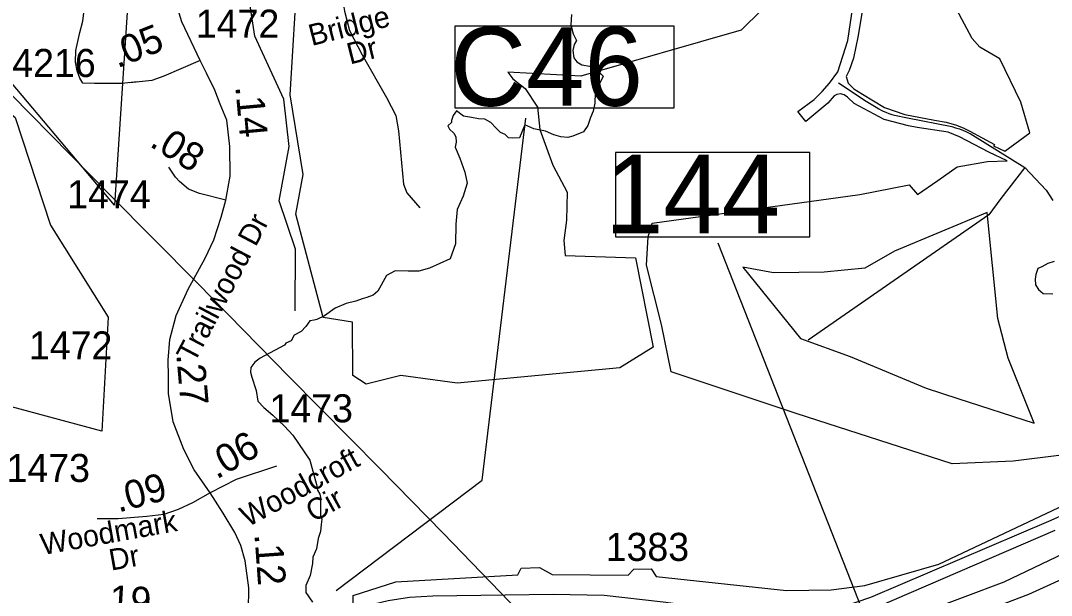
# Model space of a CAD drawing. Extents: x 1662474 to 1856135, y 779280 to 917889.
# Drawn here: x 1734360 to 1738952, y 815204 to 817764 of the extents above; entities that cross this region are included whole.
import ezdxf

# ---------------------------------------------------------------- set-up
doc = ezdxf.new("R2010")
doc.units = 0
for name, color, linetype in [('Exist Boundary Political City Limit New', 7, 'Continuous'), ('Exist Boundary Political City Limit New Hole', 7, 'Continuous'), ('Exist Hydrographic Creek Single Shore', 7, 'Continuous'), ('Exist Hydrographic Misc Water Feature', 7, 'Continuous'), ('Exist Hydrographic Pond Under 1500 Sq Ft', 7, 'Continuous'), ('Exist Road Non-System Type 51', 7, 'Continuous'), ('Exist Road Primary Interstate Divided Center Attributed', 7, 'Continuous'), ('Exist Road Primary Interstate Structure Standard Bridge Number Label', 7, 'Continuous'), ('Exist Road Secondary Mileage Hundredths English Label', 7, 'Continuous'), ('Exist Road Secondary Mileage Tenths English Label', 7, 'Continuous'), ('Exist Road Secondary Structure Culvert Number Label', 7, 'Continuous'), ('Exist Road Secondary Type 51 Attributed', 7, 'Continuous'), ('Exist Road Secondary Type 51 Divided Attributed', 7, 'Continuous'), ('Exist Road Secondary Type 51 Label', 7, 'Continuous'), ('Exist Road Secondary Type 51 Number Label', 7, 'Continuous'), ('Exist Utilities Electrical Transmission Line', 7, 'Continuous'), ('Map Preparation Boundary City Limit Buffer Line', 7, 'Continuous')]:
    doc.layers.add(name, color=color, linetype=linetype)

msp = doc.modelspace()

# ---------------------------------------------------------------- linework, layer by layer
at = {"layer": 'Exist Boundary Political City Limit New'}
for points in [[(1737258, 816199.6), (1737215.6, 816409.8), (1737148.2, 816675.2), (1737156.2, 816801.5), (1737173.4, 816862.2), (1738098.9, 816990.2), (1738319.2, 817032.5), (1738355.9, 816989.8), (1738445.6, 817052.4), (1738532.2, 817112.9), (1738667.8, 817136.5), (1738754.5, 817139.6), (1738672.8, 817178.1), (1738542.8, 817246.1), (1738493, 817267), (1738353.5, 817288), (1738316.1, 817295.5), (1738206.8, 817323.9), (1738073.5, 817395), (1738043.2, 817423.9), (1738029.2, 817433.8), (1738012.8, 817437.9), (1737995.9, 817435.6), (1737984, 817429.5), (1737955.8, 817397.2), (1737858, 817315), (1737822.5, 817359.4), (1737895.9, 817412.8), (1737930.6, 817447.8), (1737964, 817486.2), (1738000.8, 817535.8), (1738046, 817674.9), (1738138.4, 818307.4)], [(1734853.5, 818096.1), (1734777.6, 816942.6), (1734222.4, 817599.6), (1734182.2, 817563.9), (1733876.4, 817911), (1733650.2, 817692.8), (1733677.5, 817669.1), (1733888.2, 817682.3), (1734135.6, 817604.8), (1734189.6, 817455.5), (1734334.8, 817332.5), (1734492.4, 816853.2), (1734749.8, 816443.2), (1734721.2, 815935.1), (1734202.4, 816075)], [(1737752.9, 817902.8), (1737570.5, 817721), (1736855.1, 817516.8), (1736530.5, 817535.1), (1736552.8, 817504.9), (1736607, 817462), (1736663.4, 817379.1), (1736672.8, 817278.6), (1736702.8, 817198.1), (1736730.4, 817119.8), (1736794.1, 816999.7), (1736791.8, 816875), (1736779.4, 816784.2), (1736785.8, 816717.8), (1737099.2, 816708), (1737178.2, 816309.8), (1737029.6, 816218.1), (1736304.2, 816149.6), (1736053.4, 816183.6), (1735899.9, 816145.2), (1735840, 816182.7), (1735838.9, 816420.2), (1735707.9, 816441.1), (1735585.9, 816902.7), (1735619.2, 817078.5), (1735560.4, 817433), (1735594.5, 817996.6)], [(1738985, 815827.5), (1738782, 815801.1), (1738510.5, 815789.9), (1737815.8, 816014.7), (1737258, 816199.6)], [(1739274.2, 815518.6), (1738740.8, 815262.4), (1738045.1, 815001.1), (1737646.8, 814853.8), (1736776.2, 814890.2), (1735839.5, 814929.4), (1735841, 815203.9), (1736032.2, 815264.5), (1736575.6, 815295.3), (1736590.2, 815325.6), (1736672, 815328.1), (1736727.9, 815297.3), (1737066.9, 815293.8), (1737091.5, 815319.9), (1737169.1, 815321.3), (1737192.1, 815287.6), (1737772, 815225.2), (1737971.2, 815227.9), (1738120.8, 815247.6), (1738450.1, 815343.3), (1739195.9, 815694.5)]]:
    msp.add_lwpolyline(points, dxfattribs=at)
at = {"layer": 'Exist Boundary Political City Limit New Hole'}
for points in [[(1738856.2, 817264.3), (1738816, 817401.5), (1738721.9, 817594.7), (1738633.5, 817645.3), (1738598.9, 817683.9), (1738380, 818098.1)], [(1738108.5, 817805.6), (1738091.2, 817697.3), (1738071.2, 817597.3), (1738051.2, 817541.8), (1738038, 817515.1), (1738046.1, 817484.9), (1738071.4, 817460.5), (1738111.1, 817436.1), (1738208.8, 817376.9), (1738298.6, 817345.5), (1738432, 817320.5), (1738484.1, 817311.2), (1738529.4, 817297.8), (1738562.1, 817284.7), (1738588.6, 817271.8), (1738698.2, 817211.6), (1738694.9, 817207), (1738744.8, 817182), (1738856.2, 817264.3)], [(1738713.2, 816437.9), (1738665.6, 816909.4), (1738253.6, 816736.6), (1738120.9, 816661.7), (1737939.8, 816643.6), (1737714, 816640.6), (1737577.8, 816665.4), (1737833.9, 816347.5), (1738055.6, 816267.6), (1738394.6, 816126.2), (1738535.2, 816081.1), (1738875.2, 815971.5), (1738760.2, 816260.9), (1738713.2, 816437.9)]]:
    msp.add_lwpolyline(points, dxfattribs=at)
at = {"layer": 'Exist Hydrographic Creek Single Shore'}
for points in [[(1736814.5, 817791.8), (1736810.6, 817745.8), (1736822.1, 817705.4), (1736837.1, 817675.8), (1736826, 817657.6), (1736819.8, 817630.6), (1736824.8, 817599.1), (1736838.4, 817581), (1736860.1, 817567.1), (1736894.5, 817561.3), (1736926, 817547.1), (1736955.8, 817516.7), (1736919, 817441.9), (1736917.6, 817396.8), (1736910.5, 817360.8), (1736899.5, 817333.2), (1736886.4, 817297), (1736867.2, 817269.4), (1736819.8, 817249.2), (1736798.2, 817243.5), (1736766.8, 817246.1), (1736735, 817256.1), (1736698.5, 817272.1), (1736646, 817282.8), (1736606.6, 817299.9), (1736582.2, 817242.2), (1736550.5, 817240.3), (1736534.2, 817242.4), (1736519, 817256.6), (1736497.8, 817266.3), (1736476.5, 817286.2), (1736455.2, 817310.7), (1736427.6, 817325.6), (1736400.4, 817326.1), (1736368.4, 817333), (1736333.4, 817338.5), (1736301.9, 817361.6), (1736286.4, 817341.4), (1736279.4, 817318.8), (1736278.9, 817310.1), (1736262.5, 817294.9), (1736271, 817281), (1736290.4, 817263.4), (1736299.2, 817246.1), (1736300.6, 817223), (1736296.1, 817200.4), (1736316.6, 817151.1), (1736338.6, 817089.7), (1736349.1, 817040.1), (1736331, 816981.6), (1736305, 816923.5), (1736298.5, 816857.1), (1736296.9, 816769.8), (1736273.6, 816702.6), (1736180.9, 816660.8), (1736134.5, 816647.7), (1736087, 816647.9), (1736029, 816649), (1735989.9, 816628.8), (1735951, 816558.4), (1735931, 816541.1), (1735902.1, 816531.1), (1735881.5, 816524.1), (1735853.9, 816515.1), (1735810.6, 816503.6)], [(1735810.6, 816503.6), (1735761.5, 816482.6), (1735713.2, 816448.5), (1735679.1, 816432.4), (1735667, 816430.4), (1735648.4, 816426.4), (1735630.2, 816401.8), (1735609.8, 816379.4), (1735578.2, 816363.4), (1735564.6, 816337.7), (1735542.1, 816327.8), (1735536, 816318.6), (1735427.6, 816260.3), (1735403.8, 816242.9), (1735384.9, 816219.6), (1735383.5, 816197.6), (1735390.1, 816175.5), (1735408.8, 816116.8), (1735417.1, 816069.5), (1735443.6, 816041.4), (1735484.1, 816007), (1735535, 815956.9), (1735573, 815917), (1735648.4, 815806.8), (1735677.8, 815697.3), (1735683.2, 815671.9), (1735693, 815655.1), (1735696.1, 815639.3), (1735695.6, 815559.2), (1735701.9, 815543.5), (1735699.2, 815518.8), (1735695.4, 815487.9), (1735685.6, 815457.1), (1735678, 815411.5), (1735661.8, 815374.2), (1735659.9, 815345.9), (1735650.2, 815292.3), (1735630.2, 815248), (1735630.2, 815216.2), (1735660.8, 815173.7)]]:
    msp.add_lwpolyline(points, dxfattribs=at)
at = {"layer": 'Exist Hydrographic Misc Water Feature'}
msp.add_lwpolyline([(1735582.6, 816470.9), (1735584.6, 816746.5), (1735511.6, 816961.3), (1735555.7, 817203.3), (1735532.7, 817413.9), (1735402.7, 817695.5), (1735362.8, 817955.7), (1735380.6, 818956.4), (1735357.6, 819140.7), (1735410.7, 819507.3), (1735404.6, 819714.2), (1735283, 820139.1)], dxfattribs=at)
at = {"layer": 'Exist Hydrographic Pond Under 1500 Sq Ft'}
msp.add_lwpolyline([(1738964.4, 816691.2), (1738936.8, 816682.7), (1738909.1, 816667.9), (1738892.1, 816659.4), (1738883.6, 816633.8), (1738879.3, 816612.6), (1738881.5, 816587.1), (1738894.2, 816565.8), (1738915.5, 816548.8), (1738958, 816546.7)], dxfattribs=at)
at = {"layer": 'Exist Road Non-System Type 51'}
for points in [[(1735772, 818036.1), (1735779.9, 817941.4), (1735803.2, 817805.9), (1735825, 817720.9), (1735881.1, 817612.2), (1735989.9, 817422.2), (1736031.4, 817340.9), (1736044.1, 817273.9), (1736065.6, 817035.1), (1736080.1, 816997), (1736138.1, 816930.4)], [(1734879.5, 817491.6), (1734811.4, 817483.9), (1734689.6, 817483.9), (1734637.4, 817486.2), (1734624, 817507.8), (1734612.4, 817539.8), (1734604, 817578.6), (1734606.1, 817630.9), (1734614.5, 817670.5), (1734624.2, 817710.9), (1734637.4, 817762.1), (1734647.9, 817848.2)], [(1738003.6, 817487.2), (1738127.6, 817404.9), (1738171.1, 817378.4), (1738183, 817371), (1738194.2, 817365), (1738203.4, 817361), (1738215.2, 817355.8), (1738228.6, 817350.5), (1738241.5, 817345.6), (1738253.4, 817342.4), (1738311.4, 817330.6), (1738508.4, 817292), (1738525.5, 817287), (1738542.2, 817282.4), (1738559.9, 817274.7), (1738571.4, 817269.7), (1738585.6, 817262.9), (1738590.6, 817260.8), (1738834.6, 817109.4)], [(1738834.6, 817109.4), (1738727.4, 816971.9), (1738672.8, 816898.9), (1737868.9, 816340.6)], [(1738834.6, 817109.4), (1738928.6, 817009.4), (1738958, 816962.9)]]:
    msp.add_lwpolyline(points, dxfattribs=at)
at = {"layer": 'Exist Road Primary Interstate Divided Center Attributed'}
msp.add_lwpolyline([(1739716.4, 815678.7), (1739588.2, 815611.2), (1739287.2, 815428.6), (1739082.5, 815313.8), (1738850.6, 815207.7), (1738576.8, 815104), (1737851.5, 814844.8), (1737461.3, 814708.3), (1736889.4, 814502.5)], dxfattribs=at)
at = {"layer": 'Exist Road Primary Interstate Structure Standard Bridge Number Label'}
msp.add_line((1738269.3, 814736), (1737467.4, 816772.6), dxfattribs=at)
msp.add_lwpolyline([(1737876.7, 817176.9), (1737010.2, 817176.9), (1737010.2, 816801.3), (1737876.7, 816801.3)], close=True, dxfattribs=at)
at = {"layer": 'Exist Road Secondary Structure Culvert Number Label'}
msp.add_lwpolyline([(1736295.9, 817741.1), (1737269.7, 817741.1), (1737269.7, 817374.8), (1736295.9, 817374.8)], close=True, dxfattribs=at)
msp.add_lwpolyline([(1735765, 815225.1), (1736416.8, 815716.8), (1736611.3, 817329.3)], dxfattribs=at)
at = {"layer": 'Exist Road Secondary Type 51 Attributed'}
for points in [[(1735159.4, 817587.2), (1735078.6, 817759), (1735038.9, 817886.4), (1735009.5, 818023.9), (1735002.2, 818098.9), (1735000.7, 818170.7), (1735003.7, 818222), (1735008.1, 818254.3), (1735019.8, 818296.8)], [(1735159.4, 817587.2), (1735072.9, 817548.7), (1734998, 817516.3), (1734945.1, 817497.8), (1734846.7, 817487.2)], [(1735274.6, 816965), (1735292.7, 817071.5), (1735291.7, 817203.7), (1735278.8, 817320), (1735249.5, 817392.7), (1735225.5, 817454.2), (1735188, 817530.2), (1735159.4, 817587.2)], [(1735274.6, 816965), (1735156.3, 816993.4), (1735107.1, 817013.9), (1735068.1, 817047.6), (1735049.3, 817067.2), (1735020.7, 817111.2)], [(1735205, 815660.8), (1735133.4, 815763.2), (1735086.8, 815853.6), (1735038.9, 815976.6), (1735019.1, 816103.2), (1735018.7, 816178.6), (1735017, 816251.3), (1735024.5, 816343.9), (1735052.9, 816450.6), (1735106.2, 816567.5), (1735182.6, 816706.7), (1735220.4, 816787.9), (1735253.4, 816888.5), (1735274.6, 816965)], [(1735500.5, 815779.2), (1735319.7, 815719.7), (1735205, 815660.8)], [(1735205, 815660.8), (1735126, 815615.6), (1735061.9, 815587), (1734997.3, 815563.5), (1734922.5, 815555.2), (1734794.8, 815544.4), (1734701.1, 815544.4)], [(1735370.6, 815038.6), (1735374.9, 815136.9), (1735376, 815237.1), (1735360.7, 815357), (1735341, 815426.7), (1735314.9, 815483.4), (1735262.6, 815570.5), (1735205, 815660.8)]]:
    msp.add_lwpolyline(points, dxfattribs=at)
at = {"layer": 'Exist Road Secondary Type 51 Divided Attributed'}
for points in [[(1739070.1, 815590.4), (1738938.7, 815533), (1738147, 815194.7), (1738011.3, 815149), (1737943.1, 815131.2), (1737871.7, 815119.8), (1737778.4, 815112.5), (1737618, 815121.3), (1737222, 815173.3), (1736959.1, 815203), (1736732.2, 815208.1), (1736195.8, 815200.7), (1736092.1, 815194.3), (1735998, 815179.7), (1735934.7, 815165.1), (1735612.9, 815064.5), (1735524.5, 815046.7), (1735370.6, 815038.6)], [(1735368.7, 814998), (1735430.5, 814993.4), (1735522.8, 814998), (1735608.9, 815012.6), (1735994.6, 815131), (1736160.1, 815150.5), (1736669.3, 815148.7), (1736949.7, 815159.8), (1737606.3, 815074.2), (1737728.4, 815063.9), (1737832.8, 815066.3), (1737999.8, 815091.1), (1738111.9, 815124.3), (1738969.6, 815494)]]:
    msp.add_lwpolyline(points, dxfattribs=at)
at = {"layer": 'Exist Utilities Electrical Transmission Line'}
msp.add_lwpolyline([(1733004.3, 818758.3), (1733645.3, 818111.8), (1734089, 817660.3), (1734317.5, 817435.4), (1734757.4, 816987.6), (1735147.6, 816594.3), (1735555.9, 816177.3), (1735962.2, 815767.9), (1736241.9, 815480.3), (1736581, 815130), (1736993.1, 814718.6), (1737419, 814291.1), (1738105.1, 813588.2), (1738673.1, 813012.7), (1739039.7, 812642.2), (1739695, 812293.4), (1740167.1, 812040.9), (1740576.4, 811829.4), (1741169.3, 811496.7), (1741843.4, 811123.8), (1742162.5, 810949.6), (1742398.9, 810822.7)], dxfattribs=at)
at = {"layer": 'Map Preparation Boundary City Limit Buffer Line'}
for points in [[(1737258, 816199.6), (1737215.6, 816409.8), (1737148.2, 816675.2), (1737156.2, 816801.5), (1737173.4, 816862.2), (1738098.9, 816990.2), (1738319.2, 817032.5), (1738355.9, 816989.8), (1738445.6, 817052.4), (1738532.2, 817112.9), (1738667.8, 817136.5), (1738754.5, 817139.6), (1738672.8, 817178.1), (1738542.8, 817246.1), (1738493, 817267), (1738353.5, 817288), (1738316.1, 817295.5), (1738206.8, 817323.9), (1738073.5, 817395), (1738043.2, 817423.9), (1738029.2, 817433.8), (1738012.8, 817437.9), (1737995.9, 817435.6), (1737984, 817429.5), (1737955.8, 817397.2), (1737858, 817315), (1737822.5, 817359.4), (1737895.9, 817412.8), (1737930.6, 817447.8), (1737964, 817486.2), (1738000.8, 817535.8), (1738046, 817674.9), (1738138.4, 818307.4)], [(1734853.5, 818096.1), (1734777.6, 816942.6), (1734222.4, 817599.6), (1734182.2, 817563.9), (1733876.4, 817911), (1733650.2, 817692.8), (1733677.5, 817669.1), (1733888.2, 817682.3), (1734135.6, 817604.8), (1734189.6, 817455.5), (1734334.8, 817332.5), (1734492.4, 816853.2), (1734749.8, 816443.2), (1734721.2, 815935.1), (1734202.4, 816075)], [(1738856.2, 817264.3), (1738816, 817401.5), (1738721.9, 817594.7), (1738633.5, 817645.3), (1738598.9, 817683.9), (1738380, 818098.1)], [(1737752.9, 817902.8), (1737570.5, 817721), (1736855.1, 817516.8), (1736530.5, 817535.1), (1736552.8, 817504.9), (1736607, 817462), (1736663.4, 817379.1), (1736672.8, 817278.6), (1736702.8, 817198.1), (1736730.4, 817119.8), (1736794.1, 816999.7), (1736791.8, 816875), (1736779.4, 816784.2), (1736785.8, 816717.8), (1737099.2, 816708), (1737178.2, 816309.8), (1737029.6, 816218.1), (1736304.2, 816149.6), (1736053.4, 816183.6), (1735899.9, 816145.2), (1735840, 816182.7), (1735838.9, 816420.2), (1735707.9, 816441.1), (1735585.9, 816902.7), (1735619.2, 817078.5), (1735560.4, 817433), (1735594.5, 817996.6)], [(1738108.5, 817805.6), (1738091.2, 817697.3), (1738071.2, 817597.3), (1738051.2, 817541.8), (1738038, 817515.1), (1738046.1, 817484.9), (1738071.4, 817460.5), (1738111.1, 817436.1), (1738208.8, 817376.9), (1738298.6, 817345.5), (1738432, 817320.5), (1738484.1, 817311.2), (1738529.4, 817297.8), (1738562.1, 817284.7), (1738588.6, 817271.8), (1738698.2, 817211.6), (1738694.9, 817207), (1738744.8, 817182), (1738856.2, 817264.3)], [(1738713.2, 816437.9), (1738665.6, 816909.4), (1738253.6, 816736.6), (1738120.9, 816661.7), (1737939.8, 816643.6), (1737714, 816640.6), (1737577.8, 816665.4), (1737833.9, 816347.5), (1738055.6, 816267.6), (1738394.6, 816126.2), (1738535.2, 816081.1), (1738875.2, 815971.5), (1738760.2, 816260.9), (1738713.2, 816437.9)], [(1738985, 815827.5), (1738782, 815801.1), (1738510.5, 815789.9), (1737815.8, 816014.7), (1737258, 816199.6)], [(1739274.2, 815518.6), (1738740.8, 815262.4), (1738045.1, 815001.1), (1737646.8, 814853.8), (1736776.2, 814890.2), (1735839.5, 814929.4), (1735841, 815203.9), (1736032.2, 815264.5), (1736575.6, 815295.3), (1736590.2, 815325.6), (1736672, 815328.1), (1736727.9, 815297.3), (1737066.9, 815293.8), (1737091.5, 815319.9), (1737169.1, 815321.3), (1737192.1, 815287.6), (1737772, 815225.2), (1737971.2, 815227.9), (1738120.8, 815247.6), (1738450.1, 815343.3), (1739195.9, 815694.5)]]:
    msp.add_lwpolyline(points, dxfattribs=at)

# ---------------------------------------------------------------- texts
at = {"layer": 'Exist Road Primary Interstate Structure Standard Bridge Number Label'}
msp.add_text('144', height=350, dxfattribs=at).set_placement((1736962.9, 816816.8))
at = {"layer": 'Exist Road Secondary Mileage Hundredths English Label'}
for s, rotation, p in [('.05', 21.6634, (1734790.9, 817550.8)), ('.08', 328.1484, (1734929.7, 817207.1)), ('.19', 356.5515, (1734706, 815128.4))]:
    msp.add_text(s, height=125, rotation=rotation, dxfattribs=at).set_placement(p)
at = {"layer": 'Exist Road Secondary Mileage Tenths English Label'}
for s, rotation, p in [('.14', 275.2541, (1735316.1, 817470.5)), ('.27', 275.0187, (1735053.3, 816276.9)), ('.06', 29.8725, (1735233.1, 815718.8)), ('.09', 14.8508, (1734795.6, 815572.5)), ('.12', 274.1618, (1735401.4, 815475.7))]:
    msp.add_text(s, height=125, rotation=rotation, dxfattribs=at).set_placement(p)
at = {"layer": 'Exist Road Secondary Structure Culvert Number Label'}
msp.add_text('C46', height=350, dxfattribs=at).set_placement((1736273.8, 817384.6))
at = {"layer": 'Exist Road Secondary Type 51 Label'}
for s, rotation, p in [('Bridge', 14.2168, (1735656.6, 817650.8)), (' Dr', 14.2168, (1735793, 817559.5)), ('Trailwood Dr', 62.2211, (1735133.8, 816234.5)), ('Woodcroft ', 28.8245, (1735371.9, 815505.9)), ('Cir', 28.8245, (1735664.2, 815527.5)), ('Woodmark', 10.1421, (1734457.7, 815383)), (' Dr', 10.1421, (1734728.1, 815307.5))]:
    msp.add_text(s, height=95, rotation=rotation, dxfattribs=at).set_placement(p)
at = {"layer": 'Exist Road Secondary Type 51 Number Label'}
for s, p in [('1472', (1735140.4, 817688)), ('4216', (1734322.5, 817513)), ('1474', (1734567.1, 816927.8)), ('1472', (1734396.8, 816254.8)), ('1473', (1735468.7, 815974.7)), ('1473', (1734297, 815708.9)), ('1383', (1736966.3, 815357.3))]:
    msp.add_text(s, height=125, dxfattribs=at).set_placement(p)

doc.saveas('drawing.dxf')
